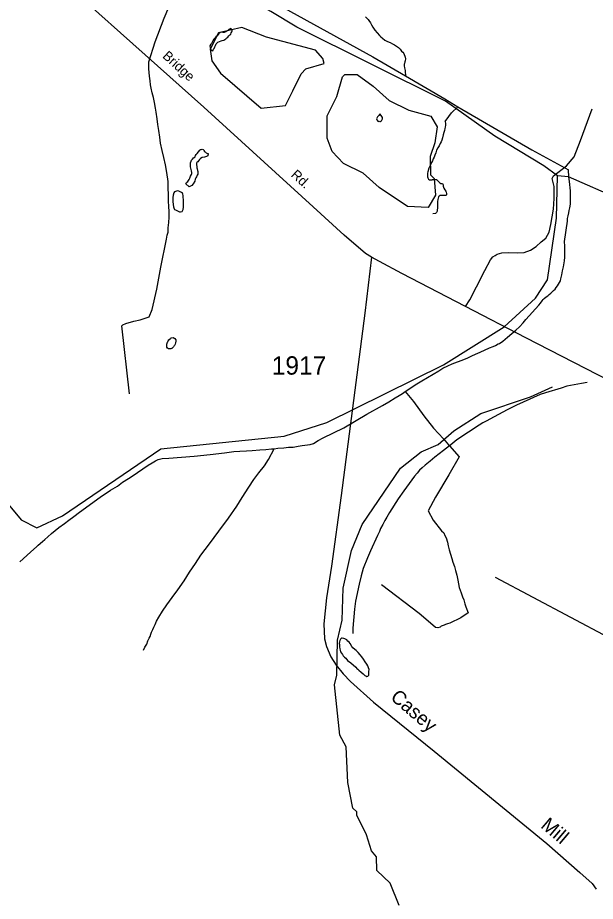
# Model space of a CAD drawing. Extents: x 2260773 to 2342389, y 552869 to 618546.
# Drawn here: x 2300476 to 2304413, y 569967 to 575994 of the extents above; entities that cross this region are included whole.
import ezdxf

# ---------------------------------------------------------------- set-up
doc = ezdxf.new("R2010")
doc.units = 0
for name, color, linetype in [('Exist Hydrographic Creek Single Shore', 7, 'Continuous'), ('Exist Hydrographic Misc Water Feature', 7, 'Continuous'), ('Exist Hydrographic Pond Under 1500 Sq Ft', 7, 'Continuous'), ('Exist Road Non-System Type 51', 7, 'Continuous'), ('Exist Road Primary NC Attributed', 7, 'Continuous'), ('Exist Road Primary NC Label', 7, 'Continuous'), ('Exist Road Secondary Type 51 Attributed', 7, 'Continuous'), ('Exist Road Secondary Type 51 Label', 7, 'Continuous'), ('Exist Road Secondary Type 51 Number Label', 7, 'Continuous')]:
    doc.layers.add(name, color=color, linetype=linetype)

msp = doc.modelspace()

# ---------------------------------------------------------------- linework, layer by layer
at = {"layer": 'Exist Hydrographic Creek Single Shore'}
for points in [[(2299494, 574647), (2299537.9, 574425.6), (2299528.1, 573798.5), (2299586.9, 573676.2), (2299773.1, 573486.8), (2299982.1, 573380.4), (2300126, 573140.1), (2300288, 572841.5), (2300321, 572816.5), (2300355.1, 572742.5), (2300499, 572567.8), (2300607.1, 572513.1), (2300782, 572595.6), (2301451.1, 573052.5), (2302291.2, 573139), (2302582.1, 573232.7), (2303377.1, 573625.8), (2303791.1, 573885.4), (2304005.2, 574081.1), (2304087, 574205.8), (2304149.1, 574625.1), (2304155.1, 574914)], [(2305665.1, 574624), (2305591.1, 574565.2), (2305391.1, 574563.6), (2304790.1, 574680.5), (2304581.2, 574754.1), (2304230.1, 574907.2), (2304155.1, 574914)]]:
    msp.add_lwpolyline(points, dxfattribs=at)
at = {"layer": 'Exist Hydrographic Misc Water Feature'}
for points in [[(2304155.1, 574914), (2304062.2, 574982.5), (2303727.1, 575185.5), (2303391.1, 575424.6), (2302378.1, 575928.5), (2302202, 576036.2), (2301716, 576311.9), (2301356.1, 576527.1), (2301029.1, 576704.2), (2300954, 576720.8), (2300770.1, 576811.8), (2300519.1, 576841.1), (2300420.1, 576814.1), (2300128.1, 576805.6), (2300028, 576837.7), (2299445, 576879.7), (2299095, 576859), (2298945.9, 576800.5), (2298723.1, 576565.1), (2298592, 576362.9), (2298502, 576211.6)], [(2301638.1, 576410), (2302178.8, 576123.8), (2302896.7, 575725.8), (2303118.1, 575596.3)], [(2301236.6, 573427.5), (2301185.5, 573892.6), (2301191.3, 573898.6), (2301213.4, 573908.7), (2301267.1, 573923.2), (2301310.6, 573933.8), (2301372.3, 573952.4), (2301392.2, 574002.6), (2301424.6, 574140.9), (2301451.3, 574291), (2301488.8, 574483.6), (2301494.3, 574509.5), (2301500.3, 574531.7), (2301502.3, 574559.4), (2301505.6, 574597.4), (2301509.1, 574633.8), (2301509.1, 574671.5), (2301506.6, 574705.6), (2301504.2, 574741.6), (2301500.9, 574875.5), (2301492.1, 574937.3), (2301483.7, 574989.2), (2301472.8, 575039.1), (2301460.5, 575086.8), (2301449.8, 575138.7), (2301443.5, 575178.6), (2301436.9, 575224.6), (2301430.6, 575264.5), (2301426, 575304.5), (2301419.3, 575348.1), (2301415.6, 575376.2), (2301409, 575416.1), (2301400.6, 575449.9), (2301392.4, 575479.9), (2301385.9, 575511.7), (2301381.8, 575535.8), (2301377.5, 575563.6), (2301372.9, 575595.5), (2301368.6, 575645.6), (2301370.3, 575691.6), (2301412.5, 575828), (2301474.9, 575990.6), (2301537.2, 576143)], [(2302845.6, 575999.1), (2302853.8, 575991.4), (2302863.9, 575981.3), (2302869.8, 575973.6), (2302880.5, 575957.8), (2302886, 575945.6), (2302896.3, 575927.8), (2302908.8, 575908.1), (2302925, 575890.3), (2302941, 575872.4), (2302951.2, 575862.3), (2302961.1, 575852.7), (2302977.5, 575840.6), (2302995.3, 575831), (2303013.6, 575823.4), (2303029.8, 575815.3), (2303043.7, 575807.5), (2303057.6, 575799.7), (2303071.8, 575789.8), (2303082, 575777.7), (2303092.1, 575766.1), (2303100.1, 575758), (2303106.5, 575750.2), (2303110.1, 575742.3), (2303114.7, 575730.3), (2303116.5, 575724.3), (2303118.8, 575712.2), (2303116.9, 575698.3), (2303115.1, 575692.1), (2303111.2, 575682.1), (2303109.1, 575676.4), (2303109.1, 575664.2), (2303111.6, 575650.5), (2303113.6, 575642.5), (2303115.7, 575632.4), (2303115.9, 575620.2), (2303117.7, 575606.5), (2303118.1, 575596.3)], [(2301855.4, 575892.7), (2301845.6, 575884.5), (2301835.7, 575870.5), (2301828, 575864.4), (2301816.1, 575852.4), (2301812, 575846.1), (2301808.1, 575840.2), (2301800.3, 575826), (2301796.4, 575818.1), (2301792.3, 575811.8), (2301786.3, 575801.7), (2301786.7, 575787.9), (2301790.8, 575779.9), (2301799, 575770.2), (2301804.6, 575768.2), (2301807, 575772.3), (2301810.5, 575778.2), (2301814.8, 575784), (2301818.7, 575794.4), (2301824.7, 575804.5), (2301828.4, 575814.4), (2301834.5, 575822.4), (2301840.3, 575826.4), (2301862, 575834.5), (2301870, 575837), (2301880, 575840.7), (2301887.8, 575844.8), (2301894.2, 575849.2), (2301897.9, 575853.1), (2301902, 575855.3), (2301907.7, 575861.3), (2301915.7, 575869.4), (2301921.9, 575877.4), (2301927.6, 575881.4), (2301931.5, 575889.4), (2301935.4, 575897.3), (2301937.2, 575901.5), (2301937.4, 575907.5), (2301935.4, 575913.5), (2301929.2, 575919.3), (2301923.3, 575917.3), (2301915.5, 575913.3), (2301909.4, 575907.3), (2301905.3, 575903), (2301899.3, 575901.1), (2301893.6, 575897.1), (2301883.5, 575892.9), (2301875.5, 575892.9), (2301869.4, 575894.7), (2301855.4, 575892.7)], [(2303118.1, 575596.3), (2303387.6, 575439.4), (2303476, 575386.3)], [(2303389.4, 575285.4), (2303414.8, 575319.7), (2303432.9, 575343.7), (2303476, 575386.3)], [(2303476, 575386.3), (2303979.2, 575092), (2304230.3, 574954.8)], [(2302944.9, 575338.6), (2302941, 575332.7), (2302936.9, 575326.8), (2302931.1, 575320.3), (2302927.2, 575316.5), (2302923.3, 575308.6), (2302921.3, 575304.4), (2302923.3, 575296.4), (2302929.3, 575288.6), (2302935.2, 575286.5), (2302939.1, 575286.7), (2302943.4, 575286.5), (2302947.3, 575284.6), (2302951.2, 575286.9), (2302955.1, 575290.8), (2302959.4, 575298.6), (2302961.5, 575302.8), (2302961.1, 575313), (2302957.4, 575318.8), (2302953.1, 575326.8), (2302944.9, 575338.6)], [(2303389.4, 575285.4), (2303391.5, 575271.3), (2303391.5, 575259.5), (2303389.6, 575247.7), (2303388, 575237.4), (2303383.9, 575223.4), (2303379.8, 575209.4), (2303375.9, 575193.4), (2303370.4, 575175.1), (2303366.9, 575159), (2303362.6, 575147.1), (2303354.8, 575135.3), (2303347.4, 575119), (2303339, 575104.9), (2303331.2, 575091), (2303325.7, 575072.8), (2303319.5, 575056.7), (2303314, 575042.9), (2303308, 575030.8), (2303302.3, 575016.7), (2303296.3, 575006.6), (2303288.1, 574990.4), (2303276.8, 574966.6), (2303271.1, 574942.3), (2303269.1, 574932.5), (2303269.1, 574926.4), (2303269.3, 574918.3), (2303269.5, 574908.5), (2303271.5, 574900.5), (2303275.6, 574892.6), (2303281.4, 574888.5), (2303285.7, 574888.6), (2303289.6, 574886.8), (2303293.9, 574886.6), (2303299.8, 574886.5), (2303303.5, 574888.8), (2303311.5, 574888.8), (2303317.4, 574891.1), (2303323.4, 574891), (2303329.3, 574890.9), (2303335.7, 574885.1), (2303339.6, 574881.3), (2303353.9, 574867.4), (2303360.1, 574863.2), (2303366, 574863.6), (2303371.6, 574861.5), (2303375.9, 574853.6), (2303375.9, 574843.4), (2303379.8, 574831.5), (2303388, 574819.7), (2303394.5, 574809.8), (2303396.4, 574803.8), (2303398.6, 574793.7), (2303398.6, 574786.1), (2303394.5, 574781.8), (2303384.3, 574779.7), (2303378.8, 574781.8), (2303368.5, 574781.6), (2303360.5, 574781.2), (2303354.6, 574781.3), (2303348.8, 574775.3), (2303344.7, 574771.4), (2303340.8, 574763.1), (2303338.8, 574753.3), (2303337.3, 574739.3), (2303337.5, 574725.1), (2303337.5, 574707.3), (2303337.7, 574693.4), (2303335.7, 574683.2), (2303334.1, 574673.3), (2303329.5, 574665.1), (2303322.4, 574657.2), (2303306.2, 574654.8)], [(2301620.8, 574860.7), (2301626.4, 574868.8), (2301634.6, 574876.9), (2301640.7, 574882.8), (2301644.6, 574890.8), (2301648.3, 574898.7), (2301654.3, 574912.9), (2301660, 574925), (2301661.9, 574931.2), (2301662.1, 574937.2), (2301659.8, 574948.9), (2301657.6, 574959), (2301655.5, 574967), (2301653.9, 574977), (2301653.2, 574986.8), (2301653.5, 574994.9), (2301653.5, 575003), (2301657.1, 575015), (2301661, 575020.9), (2301666.8, 575029), (2301674.8, 575037.1), (2301684.8, 575045.3), (2301688.5, 575053.2), (2301692.4, 575061.2), (2301698.6, 575067.5), (2301708.2, 575079.5), (2301716.4, 575089.6), (2301720.3, 575093.5), (2301726.2, 575095.4), (2301732.2, 575097.8), (2301740.4, 575093.7), (2301746.1, 575088), (2301746.3, 575083.9), (2301752.3, 575078.2), (2301760.1, 575072.1), (2301764.6, 575070.2), (2301772.8, 575066.1), (2301774.6, 575062.2), (2301772.4, 575056.1), (2301770.5, 575052.3), (2301762.5, 575046.2), (2301754.7, 575044.1), (2301748.8, 575041.8), (2301732.6, 575039.7), (2301720.7, 575033.8), (2301715, 575025.4), (2301707, 575017.7), (2301702.9, 575011.4), (2301697.1, 575005.3), (2301695.3, 575001.6), (2301693.2, 574989.3), (2301695.5, 574979.2), (2301697.5, 574969.2), (2301699.6, 574961.6), (2301701.8, 574951.5), (2301703.9, 574945.5), (2301703.7, 574937.4), (2301703.9, 574925.6), (2301699.8, 574919.3), (2301694.5, 574909.2), (2301690.6, 574901.3), (2301686.3, 574891.4), (2301682.6, 574879.4), (2301670.7, 574859.3), (2301662.7, 574849.1), (2301645.2, 574840.8), (2301620.8, 574860.7)], [(2303116.9, 573443.6), (2303196.7, 573496.5), (2303230.3, 573516.6), (2303345.5, 573586), (2303373.2, 573602.1), (2303407.1, 573618.5), (2303437, 573633), (2303516.6, 573661.6), (2303544.6, 573674), (2303570.5, 573686.4), (2303596.3, 573698.7), (2303628.1, 573713), (2303691.5, 573741.5), (2303717.3, 573751.8), (2303733.3, 573758), (2303749.5, 573768.1), (2303759.5, 573772.3), (2303783.1, 573786.5), (2303812.9, 573814.9), (2303844.6, 573839.3), (2303870.3, 573863.4), (2303896.1, 573885.5), (2303919.7, 573912), (2303939.4, 573936.2), (2304028.6, 574033.1), (2304039.8, 574047.2), (2304050.3, 574061.4), (2304057.9, 574071.2), (2304064, 574077.2), (2304077.6, 574089.8), (2304087.8, 574097.5), (2304097.7, 574105.8), (2304109.2, 574113.8), (2304127, 574132.1), (2304138.9, 574142.1), (2304144.8, 574152.2), (2304155.1, 574164.4), (2304168.8, 574188.3), (2304174.2, 574198.5), (2304178.3, 574212.5), (2304184.4, 574238.7), (2304189.9, 574266.7), (2304195.3, 574294.7), (2304202.9, 574334.8), (2304204.7, 574360.9), (2304204.5, 574382.9), (2304203.9, 574434.9), (2304203.5, 574466.5), (2304222.3, 574604.8), (2304223.6, 574622.9), (2304227.9, 574642.9), (2304231.6, 574662.7), (2304235.1, 574678.8), (2304239, 574696.9), (2304242.8, 574721), (2304242.8, 574742.9), (2304244.3, 574767), (2304243.9, 574791), (2304243.9, 574812.9), (2304236.9, 574876.8), (2304233, 574908.6), (2304230.3, 574954.8)], [(2301534.1, 574740), (2301536.2, 574719.8), (2301538.6, 574704), (2301542.7, 574690), (2301544.6, 574686), (2301550.7, 574681.9), (2301560.8, 574678.4), (2301569, 574674.3), (2301572.9, 574672), (2301579, 574670.3), (2301585, 574670.3), (2301596.7, 574672.5), (2301602.6, 574684.6), (2301604.9, 574700.5), (2301606.3, 574716.5), (2301606.5, 574730.7), (2301606.3, 574742.4), (2301605.9, 574750.6), (2301603.6, 574770.4), (2301603.6, 574780.6), (2301601.6, 574790.6), (2301599.5, 574796.6), (2301591.1, 574802.3), (2301573.3, 574810.3), (2301563, 574812.2), (2301557.1, 574809.9), (2301545.4, 574805.9), (2301539.9, 574797.9), (2301535.3, 574784), (2301533.7, 574766), (2301534.1, 574740)], [(2301498.6, 573783.8), (2301500.5, 573790), (2301506.2, 573796.1), (2301514.2, 573804.2), (2301517.9, 573808.1), (2301524.3, 573810.4), (2301536, 573812.2), (2301546, 573806.3), (2301552.6, 573796.4), (2301552.6, 573786.6), (2301550.5, 573776.4), (2301548.5, 573766.6), (2301545, 573758.6), (2301540.9, 573754.3), (2301536.8, 573748.4), (2301530.8, 573742.4), (2301526.7, 573738.2), (2301523, 573736.3), (2301519.1, 573734), (2301511.1, 573734), (2301502.9, 573736.1), (2301496.8, 573739.9), (2301493.1, 573745.7), (2301492.7, 573753.9), (2301492.5, 573760), (2301492.7, 573766), (2301494.3, 573773.9), (2301496.6, 573780), (2301498.6, 573783.8)], [(2304358.1, 573504.9), (2304317.9, 573498.4), (2304218.2, 573479.4), (2304180.5, 573467.2), (2304072.9, 573435.9), (2304036.8, 573423.5), (2303919.9, 573372.2), (2303875.8, 573349.7), (2303812, 573319.1), (2303694.7, 573256.1), (2303673.2, 573243.9), (2303645.3, 573229.4), (2303621.3, 573215.2), (2303476.6, 573119.8), (2303456.9, 573105.3), (2303438.8, 573089.4), (2303419.2, 573072.9)], [(2302223.7, 573054.1), (2302247.9, 573056.6), (2302289.9, 573060.9), (2302321.7, 573063.3), (2302353.5, 573065.4), (2302387.3, 573072.1), (2302413.6, 573076.3), (2302469.6, 573082.8), (2302491.3, 573088.9), (2302523.3, 573109.2), (2302556.9, 573127.7), (2302698.2, 573197.3), (2302854.9, 573288.8), (2302962.5, 573348), (2303006, 573374.3), (2303049.4, 573401), (2303075.5, 573417), (2303097.4, 573431.5), (2303116.9, 573443.6)], [(2303076.1, 569938.4), (2303015, 570090.2), (2302923.1, 570178.3), (2302922.1, 570270.2), (2302888.1, 570311.5), (2302854, 570421.6), (2302786.2, 570553.5), (2302786.2, 570576.4), (2302760.1, 570601.7), (2302725.1, 570777.4), (2302714, 571019.8), (2302672.1, 571100.1), (2302635, 571443.1), (2302651, 571509.5), (2302656.2, 571749.2), (2302688.1, 571885), (2302694.1, 572101.9), (2302750.1, 572360.1), (2302823.1, 572536.9), (2303085.1, 572921.6), (2303225.2, 573032.3), (2303341, 573082.9), (2303449.1, 573175.9), (2303631.2, 573294.8), (2303971.2, 573407), (2304120, 573475.4)], [(2303116.9, 573443.6), (2303173.7, 573376.3), (2303244.9, 573277.1), (2303310.1, 573193.9), (2303378.6, 573120.8), (2303412.8, 573081.2), (2303419.2, 573072.9)], [(2303419.2, 573072.9), (2303377.1, 573040.7), (2303317.9, 572996.1), (2303287.9, 572969.8), (2303252.7, 572941.4), (2303232.6, 572923), (2303215.1, 572906.9), (2303197.3, 572886.9), (2303181.1, 572866.6), (2303108.3, 572766.1), (2303069.1, 572711.5), (2303009.9, 572619.1), (2302992.6, 572586.8), (2302978.7, 572564.6), (2302965.2, 572536.6), (2302949.4, 572510.2), (2302941.4, 572488.3), (2302927.6, 572461.9), (2302880.9, 572357.5), (2302859.8, 572309.6), (2302830.2, 572237), (2302816.9, 572187.1), (2302803.8, 572131), (2302778.8, 572014.8), (2302771.2, 571958.7), (2302760.5, 571830.6), (2302758.9, 571792.7)], [(2303419.2, 573072.9), (2303484, 572997.8), (2303415.1, 572875.2), (2303322.8, 572724.1), (2303274, 572629.6), (2303306.8, 572566.3), (2303363.2, 572494.9), (2303379.4, 572479.1), (2303387.4, 572460.9), (2303395.8, 572445), (2303404.4, 572417.3), (2303410.1, 572391.4), (2303416.7, 572363.6), (2303424.7, 572335.6), (2303435.6, 572305.6), (2303441.3, 572279.6), (2303451.8, 572250), (2303460.2, 572224), (2303468.4, 572192), (2303475.1, 572158.1), (2303485.6, 572108.3), (2303497.9, 572070.3), (2303507.9, 572044.5), (2303516.3, 572022.6), (2303522.7, 571996.9), (2303530.9, 571974.9), (2303545.1, 571935.1), (2303495.4, 571900.4), (2303420.2, 571863.9), (2303405.8, 571859.6), (2303392.1, 571855.6), (2303382, 571851.4), (2303368.3, 571845.4), (2303362.4, 571843), (2303354.6, 571836.8), (2303340.2, 571832.9), (2303324.4, 571834.9), (2303288.1, 571864.3), (2303211.4, 571929.4), (2302955.5, 572124.4)], [(2300661.4, 572435.8), (2300681.3, 572453.9), (2300707.1, 572475.9), (2300756.3, 572516.8), (2300794.3, 572543.1), (2300824, 572565.4), (2300857.6, 572591.5), (2300897.2, 572622.1), (2301038.3, 572723.7), (2301107.6, 572770.5), (2301155.4, 572799), (2301189, 572825.1), (2301230.8, 572851.7), (2301262.2, 572872.1), (2301291.9, 572892.3), (2301365.6, 572940.9), (2301391.6, 572957.2), (2301415.2, 572971.5), (2301433.2, 572979.8), (2301459.3, 572988), (2301505, 572990.4), (2301678.7, 573002.4), (2301788.6, 573013.4), (2301884.3, 573026.6), (2301948.1, 573035.2), (2301990.4, 573037.8), (2302036.1, 573040.2), (2302074, 573042.7), (2302126.1, 573047), (2302166.1, 573049.5), (2302205.9, 573054), (2302223.7, 573054.1)], [(2301333.2, 571679.3), (2301342.8, 571701.4), (2301355.1, 571721.5), (2301362.7, 571743.8), (2301372.3, 571761.8), (2301378.3, 571773.9), (2301383.8, 571789.7), (2301388.1, 571802), (2301395.7, 571822), (2301403.3, 571837.9), (2301411.5, 571856.1), (2301421.1, 571878.2), (2301436.5, 571904.3), (2301462.3, 571946.6), (2301491.9, 571988.8), (2301529.6, 572039.4), (2301566.3, 572091.5), (2301610, 572151.9), (2301647.1, 572212.3), (2301688.3, 572271), (2301724.2, 572327.3), (2301783.2, 572404), (2301846, 572490.6), (2301913, 572581.1), (2301968.4, 572661.6), (2302005.7, 572722), (2302050.6, 572790.7), (2302084.5, 572844.8), (2302118.1, 572889.2), (2302157.3, 572937.7), (2302184.5, 572979.8), (2302223.7, 573054.1)], [(2300491.2, 572281.8), (2300562.2, 572348.6), (2300606, 572386.9), (2300615.9, 572395.2), (2300645.8, 572421.5), (2300661.4, 572435.8)], [(2304739.1, 571696.1), (2304733.1, 571695.8), (2304685.4, 571699.4), (2304659.3, 571701.3), (2304631.4, 571704.6), (2304608.9, 571712.5), (2304572.8, 571726), (2304502.4, 571767.4), (2303732.5, 572174.9)], [(2302723, 571610.4), (2302745.6, 571592.4), (2302781.4, 571563), (2302787.8, 571555.2), (2302794, 571551.1), (2302799.9, 571543.3), (2302816.3, 571529.4), (2302830, 571517.6), (2302841.9, 571507.7), (2302848.1, 571503.9), (2302856.3, 571499.8), (2302862.2, 571501.8), (2302868.2, 571509.8), (2302869.6, 571533.9), (2302872.1, 571548.2), (2302867.6, 571559.8), (2302861.4, 571573.7), (2302855.5, 571583.6), (2302845, 571599.7), (2302833.1, 571617.7), (2302820.6, 571635.4), (2302810.8, 571647.4), (2302796.4, 571663.4), (2302782.1, 571676.9), (2302772.4, 571684.8), (2302759.9, 571696.8), (2302754, 571704.6), (2302742.1, 571724.3), (2302733.9, 571734.4), (2302725.9, 571742.2), (2302717.9, 571750.3), (2302705.6, 571758.2), (2302697.8, 571760.2), (2302687.5, 571762.1), (2302681.6, 571761.8), (2302675.8, 571755.7), (2302671.5, 571745.9), (2302669.9, 571737.6), (2302667.8, 571725.7), (2302668, 571719.6), (2302668, 571711.9), (2302668, 571701.8), (2302670.3, 571689.7), (2302672.6, 571679.6), (2302676.9, 571669.6), (2302682.8, 571659.8), (2302688.8, 571650), (2302694.7, 571642.2), (2302702.9, 571632), (2302711.3, 571624.3), (2302723, 571610.4)]]:
    msp.add_lwpolyline(points, dxfattribs=at)
at = {"layer": 'Exist Hydrographic Pond Under 1500 Sq Ft'}
for points in [[(2302134.1, 575377.2), (2302301, 575393.7), (2302350, 575494.2), (2302407, 575611.3), (2302440, 575645.5), (2302564.1, 575680), (2302555.1, 575715.7), (2302505, 575772.8), (2302171, 575861), (2302003.1, 575926.4), (2301845, 575890.5), (2301788, 575779.9), (2301798, 575698.3), (2301857.1, 575615.3), (2302134.1, 575377.2)], [(2303132.1, 574705.4), (2302939.1, 574835.4), (2302830, 574932.7), (2302696.1, 574999.5), (2302620.1, 575081.8), (2302586, 575172.3), (2302584, 575323.1), (2302650, 575457), (2302690, 575589.9), (2302706, 575607), (2302790.1, 575607.1), (2302899.1, 575526.1), (2303008, 575428.8), (2303142.1, 575362.1), (2303292, 575322.2), (2303335.1, 575248.5), (2303319.1, 575139.5), (2303287.1, 575046.3), (2303288.1, 574921.7), (2303314.2, 574896.5), (2303323, 574782), (2303274.2, 574698), (2303132.1, 574705.4)]]:
    msp.add_lwpolyline(points, dxfattribs=at)
at = {"layer": 'Exist Road Non-System Type 51'}
msp.add_lwpolyline([(2303527.6, 574023.9), (2303556.5, 574068.5), (2303602.3, 574157.7), (2303660.2, 574268.6), (2303698.8, 574341), (2303713.2, 574362.7), (2303730.1, 574372.3), (2303744.6, 574379.6), (2303775.9, 574389.2), (2303821.7, 574391.6), (2303882, 574389.2), (2303927.7, 574391.6), (2303971.1, 574408.5), (2304009.7, 574432.6), (2304043.4, 574464), (2304074.8, 574490.5), (2304098.9, 574531.5), (2304108.5, 574582.2), (2304127.8, 574688.3), (2304132.6, 574760.6), (2304132.6, 574842.6), (2304118.2, 574895.7), (2304127.8, 574915), (2304156.7, 574936.7), (2304217, 574982.5), (2304267.6, 575045.2), (2304311, 575156.2), (2304390.6, 575370.8)], dxfattribs=at)
at = {"layer": 'Exist Road Primary NC Attributed'}
for points in [[(2302887.5, 574360.5), (2302845.1, 574386.1), (2302701.1, 574510), (2302489, 574703), (2301745, 575383.1), (2300459.9, 576531)], [(2308561.8, 570519.5), (2308463.4, 570607.6), (2308398.6, 570680.2), (2308292.5, 570820), (2308179.9, 570972.9), (2308050.4, 571167.2), (2307884.7, 571418.5), (2307786.3, 571553.2), (2307594.3, 571804.7), (2307545.8, 571854.5), (2307500, 571902.7), (2307449.4, 571943.7), (2307360.2, 572013.6), (2307240.4, 572093.5), (2307106.6, 572173.3), (2306933.8, 572265.4), (2306089.9, 572703.4), (2304593, 573472.8), (2303939.8, 573810.4), (2303527.6, 574023.9), (2303094.8, 574247.9), (2302942.2, 574331.5), (2302887.5, 574360.5)]]:
    msp.add_lwpolyline(points, dxfattribs=at)
at = {"layer": 'Exist Road Secondary Type 51 Attributed'}
msp.add_lwpolyline([(2302887.5, 574360.5), (2302840.9, 573977.8), (2302680.3, 572735.8), (2302614.4, 572251.8), (2302580.6, 572036.4), (2302561.3, 571860.3), (2302566.2, 571757.4), (2302580.6, 571704.3), (2302609.5, 571635.2), (2302646.5, 571577.3), (2302693.1, 571519.4), (2302744.5, 571466.4), (2302900.4, 571324.9), (2303313.4, 570990.5), (2304081.5, 570361.8), (2304308.1, 570164), (2304390.5, 570089.2), (2304418.6, 570048.9)], dxfattribs=at)

# ---------------------------------------------------------------- texts
at = {"layer": 'Exist Road Primary NC Label'}
for s, p in [('Bridge', (2301458.2, 575725.3)), ('Rd.', (2302333.8, 574915.3))]:
    msp.add_text(s, height=65.62, rotation=317.65948, dxfattribs=at).set_placement(p)
at = {"layer": 'Exist Road Secondary Type 51 Label'}
for s, rotation, p in [('Casey', 319.23021, (2303010.1, 571349.5)), ('Mill', 319.68375, (2304035, 570474.6))]:
    msp.add_text(s, height=95, rotation=rotation, dxfattribs=at).set_placement(p)
at = {"layer": 'Exist Road Secondary Type 51 Number Label'}
msp.add_text('1917', height=125, dxfattribs=at).set_placement((2302207.1, 573559))

doc.saveas('drawing.dxf')
